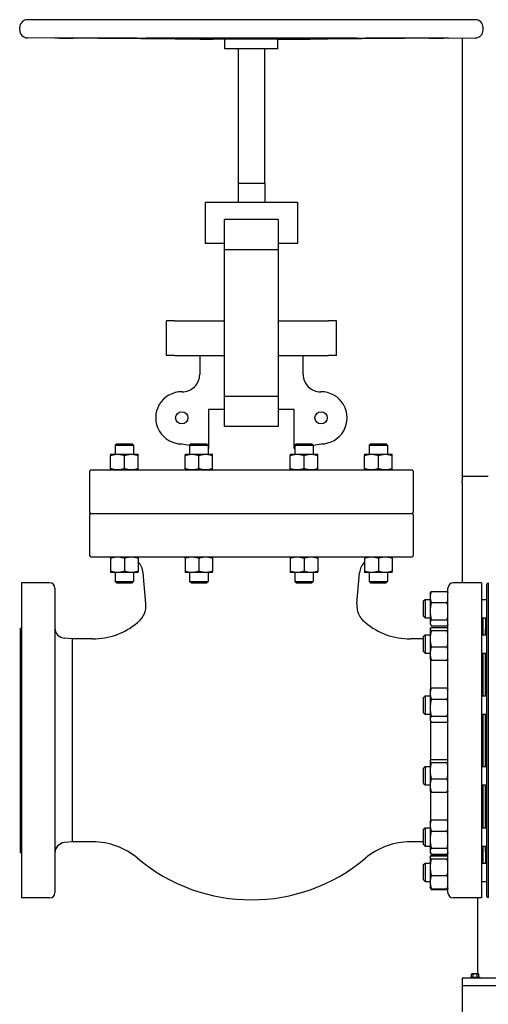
# Model space of a CAD drawing. Header units: inches. Extents: x 5 to 1128, y -85 to 748.
# Tile 585 of 656: x 890 to 913, y 332 to 379. Entities that reach past the tile are written whole.
import ezdxf

# ---------------------------------------------------------------- set-up
doc = ezdxf.new("R2010")
doc.units = ezdxf.units.IN
doc.header["$LTSCALE"] = 32
doc.header["$MEASUREMENT"] = 0
doc.layers.add('Visible (ANSI)', color=7, linetype='Continuous', lineweight=30)

msp = doc.modelspace()

# ---------------------------------------------------------------- linework, layer by layer
at = {"layer": 'Visible (ANSI)'}
for p, q in [((911.93628, 379.23187), (890.63728, 379.23187)), ((890.26328, 378.73987), (890.26328, 378.85787)), ((912.31028, 378.73987), (912.31028, 378.85787)), ((891.91681, 378.35673), (890.63461, 378.36588)), ((895.09873, 378.35673), (891.91681, 378.35673)), ((906.06615, 378.35673), (896.50742, 378.35673)), ((900.02678, 378.29886), (898.49523, 378.30979)), ((902.54678, 378.29886), (900.02678, 378.29886)), ((900.02678, 377.83987), (900.02678, 378.29886)), ((902.54678, 378.29886), (904.07833, 378.30979)), ((902.54678, 377.83987), (902.54678, 378.29886)), ((910.65676, 378.35673), (907.47483, 378.35673)), ((910.65676, 378.35673), (911.93895, 378.36588)), ((911.30578, 378.36136), (911.30578, 357.48367)), ((902.54678, 377.83987), (900.02678, 377.83987)), ((900.66178, 377.83987), (900.66178, 371.45687)), ((901.91178, 377.83987), (901.91178, 371.45687)), ((900.65078, 371.45687), (901.92278, 371.45687)), ((900.65078, 371.45687), (900.65078, 370.54017)), ((901.92278, 371.45687), (901.92278, 370.54017)), ((899.08793, 370.54017), (903.48564, 370.54017)), ((899.08793, 370.54017), (899.08793, 368.57037)), ((903.48564, 370.54017), (903.48564, 368.57037)), ((900.0132, 368.28076), (900.0132, 369.71317)), ((902.56036, 369.71317), (900.0132, 369.71317)), ((902.56036, 369.71317), (902.56036, 368.28076)), ((900.0132, 368.57037), (899.08793, 368.57037)), ((903.48564, 368.57037), (902.56036, 368.57037)), ((900.0132, 361.29658), (900.0132, 368.28076)), ((902.56036, 368.28076), (900.0132, 368.28076)), ((902.56036, 368.28076), (902.56036, 361.29658)), ((897.62507, 364.90117), (897.24512, 364.90117)), ((897.24512, 363.24717), (897.24512, 364.90117)), ((897.62507, 364.90117), (900.0132, 364.90117)), ((902.56036, 364.90117), (904.9485, 364.90117)), ((905.32845, 364.90117), (904.9485, 364.90117)), ((905.32845, 363.24717), (905.32845, 364.90117)), ((897.62507, 363.24717), (897.24512, 363.24717)), ((897.62507, 363.24717), (900.0132, 363.24717)), ((898.82728, 363.24717), (898.82728, 362.34501)), ((902.56036, 363.24717), (904.9485, 363.24717)), ((903.74628, 362.34501), (903.74628, 363.24717)), ((905.32845, 363.24717), (904.9485, 363.24717)), ((900.0132, 359.86417), (900.0132, 361.29658)), ((902.56036, 361.29658), (900.0132, 361.29658)), ((902.56036, 361.29658), (902.56036, 359.86417)), ((899.24929, 360.69117), (899.24929, 358.81235)), ((899.24929, 360.69117), (900.0132, 360.69117)), ((902.56036, 360.69117), (903.32428, 360.69117)), ((903.32428, 358.81235), (903.32428, 360.69117)), ((902.56036, 359.86417), (900.0132, 359.86417)), ((894.87492, 359.03717), (894.80877, 358.97102)), ((894.80877, 358.97102), (895.68377, 358.97102)), ((894.80877, 358.97102), (894.80877, 358.54667)), ((894.87492, 359.03717), (895.61762, 359.03717)), ((895.61762, 359.03717), (895.68377, 358.97102)), ((895.68377, 358.97102), (895.68377, 358.54667)), ((897.97428, 359.03717), (898.34755, 358.97135)), ((898.41337, 359.03717), (898.34722, 358.97102)), ((898.34722, 358.97102), (899.22222, 358.97102)), ((898.34722, 358.97102), (898.34722, 358.54667)), ((898.41337, 359.03717), (899.15607, 359.03717)), ((899.15607, 359.03717), (899.22222, 358.97102)), ((899.22222, 358.97102), (899.22222, 358.54667)), ((899.22222, 358.81712), (899.24929, 358.81235)), ((903.32428, 358.81235), (903.35134, 358.81712)), ((903.41749, 359.03717), (903.35134, 358.97102)), ((903.35134, 358.97102), (904.22634, 358.97102)), ((903.35134, 358.97102), (903.35134, 358.54667)), ((903.41749, 359.03717), (904.16019, 359.03717)), ((904.16019, 359.03717), (904.22634, 358.97102)), ((904.22601, 358.97135), (904.59928, 359.03717)), ((904.22634, 358.97102), (904.22634, 358.54667)), ((906.95594, 359.03717), (906.88979, 358.97102)), ((906.88979, 358.97102), (907.76479, 358.97102)), ((906.88979, 358.97102), (906.88979, 358.54667)), ((906.95594, 359.03717), (907.69864, 359.03717)), ((907.69864, 359.03717), (907.76479, 358.97102)), ((907.76479, 358.97102), (907.76479, 358.54667)), ((894.59027, 358.54667), (894.91827, 358.54667)), ((894.59027, 357.85526), (894.59027, 358.48808)), ((894.91827, 358.54667), (895.57427, 358.54667)), ((895.24627, 357.85526), (895.24627, 358.48808)), ((895.57427, 358.54667), (895.90227, 358.54667)), ((895.90227, 357.85526), (895.90227, 358.48808)), ((898.12872, 358.54667), (898.45672, 358.54667)), ((898.12872, 357.85526), (898.12872, 358.48808)), ((898.45672, 358.54667), (899.11272, 358.54667)), ((898.78472, 357.85526), (898.78472, 358.48808)), ((899.11272, 358.54667), (899.44072, 358.54667)), ((899.44072, 357.85526), (899.44072, 358.48808)), ((903.13284, 358.54667), (903.46084, 358.54667)), ((903.13284, 357.85526), (903.13284, 358.48808)), ((903.46084, 358.54667), (904.11684, 358.54667)), ((903.78884, 357.85526), (903.78884, 358.48808)), ((904.11684, 358.54667), (904.44484, 358.54667)), ((904.44484, 357.85526), (904.44484, 358.48808)), ((906.67129, 358.54667), (906.99929, 358.54667)), ((906.67129, 357.85526), (906.67129, 358.48808)), ((906.99929, 358.54667), (907.65529, 358.54667)), ((907.32729, 357.85526), (907.32729, 358.48808)), ((907.65529, 358.54667), (907.98329, 358.54667)), ((907.98329, 357.85526), (907.98329, 358.48808)), ((893.59078, 357.73367), (893.59078, 355.79217)), ((893.65378, 357.79667), (908.91978, 357.79667)), ((908.98278, 357.73367), (908.98278, 355.79217)), ((912.55578, 357.48367), (911.30578, 357.48367)), ((911.30578, 357.48367), (911.30578, 357.27662)), ((911.30578, 357.18075), (911.30578, 357.27662)), ((911.30578, 357.18075), (911.30578, 357.11045)), ((911.30578, 357.11045), (911.30578, 356.80772)), ((911.30578, 356.80772), (911.30578, 352.42117)), ((893.59078, 355.66617), (893.59078, 353.72467)), ((893.65378, 355.72917), (908.91978, 355.72917)), ((893.65378, 355.72917), (908.91978, 355.72917)), ((908.98278, 355.66617), (908.98278, 353.72467)), ((893.65378, 353.66167), (908.91978, 353.66167)), ((894.59027, 353.60308), (894.59027, 352.97026)), ((895.24627, 353.60308), (895.24627, 352.97026)), ((895.90227, 353.60308), (895.90227, 352.97026)), ((898.12872, 353.60308), (898.12872, 352.97026)), ((898.78472, 353.60308), (898.78472, 352.97026)), ((899.44072, 353.60308), (899.44072, 352.97026)), ((903.13284, 353.60308), (903.13284, 352.97026)), ((903.78884, 353.60308), (903.78884, 352.97026)), ((904.44484, 353.60308), (904.44484, 352.97026)), ((906.67129, 353.60308), (906.67129, 352.97026)), ((907.32729, 353.60308), (907.32729, 352.97026)), ((907.98329, 353.60308), (907.98329, 352.97026)), ((894.91827, 352.91167), (894.59027, 352.91167)), ((894.80877, 352.91167), (894.80877, 352.48332)), ((895.57427, 352.91167), (894.91827, 352.91167)), ((895.90227, 352.91167), (895.57427, 352.91167)), ((895.68377, 352.91167), (895.68377, 352.48332)), ((896.26755, 351.42404), (896.13783, 352.90675)), ((898.45672, 352.91167), (898.12872, 352.91167)), ((898.34722, 352.91167), (898.34722, 352.48332)), ((899.11272, 352.91167), (898.45672, 352.91167)), ((899.44072, 352.91167), (899.11272, 352.91167)), ((899.22222, 352.91167), (899.22222, 352.48332)), ((903.46084, 352.91167), (903.13284, 352.91167)), ((903.35134, 352.91167), (903.35134, 352.48332)), ((904.11684, 352.91167), (903.46084, 352.91167)), ((904.44484, 352.91167), (904.11684, 352.91167)), ((904.22634, 352.91167), (904.22634, 352.48332)), ((906.30602, 351.42404), (906.43574, 352.90675)), ((906.99929, 352.91167), (906.67129, 352.91167)), ((906.88979, 352.91167), (906.88979, 352.48332)), ((907.65529, 352.91167), (906.99929, 352.91167)), ((907.98329, 352.91167), (907.65529, 352.91167)), ((907.76479, 352.91167), (907.76479, 352.48332)), ((890.34578, 352.42117), (890.34578, 337.42117)), ((891.68678, 352.42117), (890.34578, 352.42117)), ((891.93678, 352.17117), (891.93678, 337.67117)), ((894.80877, 352.48332), (895.68377, 352.48332)), ((894.87492, 352.41717), (894.80877, 352.48332)), ((894.87492, 352.41717), (895.61762, 352.41717)), ((895.61762, 352.41717), (895.68377, 352.48332)), ((898.34722, 352.48332), (899.22222, 352.48332)), ((898.41337, 352.41717), (898.34722, 352.48332)), ((898.41337, 352.41717), (899.15607, 352.41717)), ((899.15607, 352.41717), (899.22222, 352.48332)), ((903.35134, 352.48332), (904.22634, 352.48332)), ((903.41749, 352.41717), (903.35134, 352.48332)), ((903.41749, 352.41717), (904.16019, 352.41717)), ((904.16019, 352.41717), (904.22634, 352.48332)), ((906.88979, 352.48332), (907.76479, 352.48332)), ((906.95594, 352.41717), (906.88979, 352.48332)), ((906.95594, 352.41717), (907.69864, 352.41717)), ((907.69864, 352.41717), (907.76479, 352.48332)), ((910.63678, 337.67117), (910.63678, 352.17117)), ((912.22778, 352.42117), (910.88678, 352.42117)), ((912.22778, 352.42117), (912.22778, 337.42117)), ((912.48078, 352.35867), (912.54328, 352.42117)), ((912.48078, 337.48367), (912.48078, 352.35867)), ((912.54328, 352.42117), (912.55578, 352.42117)), ((912.54328, 352.42117), (912.54328, 337.42117)), ((909.48078, 351.56427), (909.5537, 351.63719)), ((909.48078, 350.8351), (909.48078, 351.56427)), ((909.5537, 351.63719), (909.5537, 350.76219)), ((909.5537, 351.63719), (909.79078, 351.63719)), ((909.79078, 351.91869), (909.81213, 351.96447)), ((909.79078, 351.91869), (909.79078, 351.74988)), ((909.79078, 351.74988), (909.79078, 351.07392)), ((909.84265, 352.01712), (910.59792, 352.01712)), ((910.63678, 351.94657), (910.62843, 351.96447)), ((912.22778, 351.63719), (912.48078, 351.63719)), ((909.84265, 351.48264), (910.59792, 351.48264)), ((909.48078, 350.8351), (909.5537, 350.76219)), ((909.5537, 350.76219), (909.79078, 350.76219)), ((909.79078, 351.07392), (909.79078, 350.52373)), ((909.84265, 350.66521), (910.59792, 350.66521)), ((912.22778, 350.76219), (912.48078, 350.76219)), ((912.29578, 350.76219), (912.29578, 349.95486)), ((912.41578, 350.76219), (912.41578, 349.95486)), ((890.28278, 350.23617), (890.34578, 350.29917)), ((890.28278, 350.23617), (890.28278, 339.60617)), ((909.79078, 350.52373), (909.79078, 350.48069)), ((909.79078, 350.48069), (909.81213, 350.4349)), ((909.79078, 350.23636), (909.79603, 350.24762)), ((909.79078, 350.23636), (909.79078, 350.22528)), ((909.79078, 350.22528), (909.79078, 349.76241)), ((909.84265, 350.38226), (910.59792, 350.38226)), ((909.84265, 350.29789), (910.59792, 350.29789)), ((909.84265, 350.15267), (910.59792, 350.15267)), ((910.63678, 350.45281), (910.62843, 350.4349)), ((912.29078, 350.23617), (912.22778, 350.29917)), ((912.29078, 350.23617), (912.29078, 349.95486)), ((912.42078, 349.95486), (912.42078, 350.23117)), ((912.42078, 350.23117), (912.48078, 350.23117)), ((892.76378, 349.75299), (892.39321, 349.78541)), ((892.76378, 349.75299), (892.76378, 340.08935)), ((893.7353, 349.75299), (892.76378, 349.75299)), ((909.48078, 349.75299), (908.83827, 349.75299)), ((909.48078, 349.88195), (909.5537, 349.95486)), ((909.48078, 349.15278), (909.48078, 349.88195)), ((909.5537, 349.95486), (909.5537, 349.07986)), ((909.5537, 349.95486), (909.79078, 349.95486)), ((909.79078, 349.76241), (909.79078, 349.05449)), ((912.22778, 349.95486), (912.48078, 349.95486)), ((912.29578, 350.11117), (912.29078, 350.11117)), ((912.42078, 350.11117), (912.41578, 350.11117)), ((909.84265, 349.37214), (910.59792, 349.37214)), ((909.48078, 349.15278), (909.5537, 349.07986)), ((909.5537, 349.07986), (909.79078, 349.07986)), ((909.79078, 349.05449), (909.79078, 348.79836)), ((909.79078, 348.79836), (909.79603, 348.78711)), ((909.80978, 348.76651), (909.80978, 347.36324)), ((909.84265, 348.73684), (910.59792, 348.73684)), ((912.22778, 349.07986), (912.48078, 349.07986)), ((912.29078, 349.07986), (912.29078, 347.04099)), ((912.29578, 349.07986), (912.29578, 347.04099)), ((912.41578, 349.07986), (912.41578, 347.04099)), ((912.42078, 347.04099), (912.42078, 349.07986)), ((909.79078, 347.32249), (909.81213, 347.36828)), ((909.84265, 347.42092), (910.59792, 347.42092)), ((910.63678, 347.35037), (910.62843, 347.36828)), ((909.48078, 346.96808), (909.5537, 347.04099)), ((909.48078, 346.23891), (909.48078, 346.96808)), ((909.5537, 347.04099), (909.5537, 346.16599)), ((909.5537, 347.04099), (909.79078, 347.04099)), ((909.79078, 347.32249), (909.79078, 347.15368)), ((909.79078, 347.15368), (909.79078, 346.47773)), ((909.84265, 346.88644), (910.59792, 346.88644)), ((912.22778, 347.04099), (912.48078, 347.04099)), ((909.79078, 346.47773), (909.79078, 345.92754)), ((909.48078, 346.23891), (909.5537, 346.16599)), ((909.5537, 346.16599), (909.79078, 346.16599)), ((909.79078, 345.92754), (909.79078, 345.88449)), ((909.84265, 346.06901), (910.59792, 346.06901)), ((912.22778, 346.16599), (912.48078, 346.16599)), ((912.29078, 346.16599), (912.29078, 343.67635)), ((912.29578, 346.16599), (912.29578, 343.67635)), ((912.41578, 346.16599), (912.41578, 343.67635)), ((912.42078, 343.67635), (912.42078, 346.16599)), ((909.79078, 345.88449), (909.81213, 345.83871)), ((909.80978, 345.84375), (909.80978, 343.9897)), ((909.84265, 345.78606), (910.59792, 345.78606)), ((910.63678, 345.85661), (910.62843, 345.83871)), ((909.48078, 343.60343), (909.5537, 343.67635)), ((909.48078, 342.87426), (909.48078, 343.60343)), ((909.5537, 343.67635), (909.5537, 342.80135)), ((909.5537, 343.67635), (909.79078, 343.67635)), ((909.79078, 343.95785), (909.79603, 343.9691)), ((909.79078, 343.95785), (909.79078, 343.94676)), ((909.79078, 343.94676), (909.79078, 343.48389)), ((909.84265, 344.01937), (910.59792, 344.01937)), ((909.84265, 343.87415), (910.59792, 343.87415)), ((912.22778, 343.67635), (912.48078, 343.67635)), ((909.79078, 343.48389), (909.79078, 342.77597)), ((909.48078, 342.87426), (909.5537, 342.80135)), ((909.5537, 342.80135), (909.79078, 342.80135)), ((909.79078, 342.77597), (909.79078, 342.51985)), ((909.84265, 343.09363), (910.59792, 343.09363)), ((912.22778, 342.80135), (912.48078, 342.80135)), ((912.29078, 342.80135), (912.29078, 340.76248)), ((912.29578, 342.80135), (912.29578, 340.76248)), ((912.41578, 342.80135), (912.41578, 340.76248)), ((912.42078, 340.76248), (912.42078, 342.80135)), ((909.79078, 342.51985), (909.79603, 342.50859)), ((909.80978, 342.48799), (909.80978, 341.08472)), ((909.84265, 342.45832), (910.59792, 342.45832)), ((909.79078, 341.04398), (909.81213, 341.08976)), ((909.79078, 341.04398), (909.79078, 340.87517)), ((909.79078, 340.87517), (909.79078, 340.19921)), ((909.84265, 341.14241), (910.59792, 341.14241)), ((910.63678, 341.07185), (910.62843, 341.08976)), ((909.48078, 340.68956), (909.5537, 340.76248)), ((909.48078, 339.96039), (909.48078, 340.68956)), ((909.5537, 340.76248), (909.5537, 339.88748)), ((909.5537, 340.76248), (909.79078, 340.76248)), ((909.84265, 340.60793), (910.59792, 340.60793)), ((912.22778, 340.76248), (912.48078, 340.76248)), ((892.76378, 340.08935), (892.39321, 340.05693)), ((893.7353, 340.08935), (892.76378, 340.08935)), ((909.48078, 340.08935), (908.83827, 340.08935)), ((909.48078, 339.96039), (909.5537, 339.88748)), ((909.5537, 339.88748), (909.79078, 339.88748)), ((909.79078, 340.19921), (909.79078, 339.64902)), ((912.22778, 339.88748), (912.48078, 339.88748)), ((912.29078, 339.88748), (912.29078, 339.60617)), ((912.29578, 339.88748), (912.29578, 339.08015)), ((912.41578, 339.88748), (912.41578, 339.08015)), ((912.42078, 339.61117), (912.42078, 339.88748)), ((890.28278, 339.60617), (890.34578, 339.54317)), ((909.79078, 339.64902), (909.79078, 339.60598)), ((909.79078, 339.60598), (909.81213, 339.56019)), ((909.79078, 339.36165), (909.79603, 339.37291)), ((909.79603, 339.37291), (909.81213, 339.40744)), ((909.84265, 339.7905), (910.59792, 339.7905)), ((909.84265, 339.50754), (910.59792, 339.50754)), ((909.84265, 339.46008), (910.59792, 339.46008)), ((909.84265, 339.42318), (910.59792, 339.42318)), ((910.63678, 339.5781), (910.62843, 339.56019)), ((910.63678, 339.38953), (910.62843, 339.40744)), ((912.29078, 339.60617), (912.22778, 339.54317)), ((912.29578, 339.73117), (912.29078, 339.73117)), ((912.42078, 339.73117), (912.41578, 339.73117)), ((912.42078, 339.61117), (912.48078, 339.61117)), ((909.48078, 339.00723), (909.5537, 339.08015)), ((909.48078, 338.27807), (909.48078, 339.00723)), ((909.5537, 339.08015), (909.5537, 338.20515)), ((909.5537, 339.08015), (909.79078, 339.08015)), ((909.79078, 339.36165), (909.79078, 339.35057)), ((909.79078, 339.35057), (909.79078, 338.88769)), ((909.84265, 339.27796), (910.59792, 339.27796)), ((912.22778, 339.08015), (912.48078, 339.08015)), ((909.79078, 338.88769), (909.79078, 338.17978)), ((909.84265, 338.49743), (910.59792, 338.49743)), ((909.48078, 338.27807), (909.5537, 338.20515)), ((909.5537, 338.20515), (909.79078, 338.20515)), ((909.79078, 338.17978), (909.79078, 337.92365)), ((912.22778, 338.20515), (912.48078, 338.20515)), ((909.79078, 337.92365), (909.79603, 337.91239)), ((909.79603, 337.91239), (909.81213, 337.87787)), ((909.84265, 337.86213), (910.59792, 337.86213)), ((909.84265, 337.82522), (910.59792, 337.82522)), ((910.63678, 337.89577), (910.62843, 337.87787)), ((891.68678, 337.42117), (890.34578, 337.42117)), ((912.22778, 337.42117), (910.88678, 337.42117)), ((912.04578, 337.42117), (912.04578, 333.80267)), ((912.48078, 337.48367), (912.54328, 337.42117)), ((912.54328, 337.42117), (912.55578, 337.42117)), ((911.75065, 333.64767), (911.75065, 333.78345)), ((911.79568, 333.80267), (911.77478, 333.80267)), ((911.93078, 333.80267), (911.79568, 333.80267)), ((911.84072, 333.64767), (911.84072, 333.78345)), ((912.06588, 333.80267), (911.93078, 333.80267)), ((912.02085, 333.64767), (912.02085, 333.78345)), ((912.08678, 333.80267), (912.06588, 333.80267)), ((912.11092, 333.64767), (912.11092, 333.78345)), ((911.30578, 333.60867), (911.30578, 333.23367)), ((915.30578, 333.60867), (911.30578, 333.60867)), ((911.71478, 333.64767), (912.14678, 333.64767)), ((911.71478, 333.64767), (911.71478, 333.60867)), ((912.14678, 333.64767), (912.14678, 333.60867)), ((911.30578, 333.23367), (911.30578, 263.22267)), ((988.68078, 333.23367), (911.30578, 333.23367))]:
    msp.add_line(p, q, dxfattribs=at)
for centre in [(897.97428, 360.27767), (904.59928, 360.27767)]:
    msp.add_circle(centre, 0.29167, dxfattribs=at)
for centre, radius, start, end in [((890.63728, 378.85787), 0.374, 90, 180), ((911.93628, 378.85787), 0.374, 0, 90), ((890.63728, 378.73987), 0.374, 180, 269.591168), ((911.93628, 378.73987), 0.374, 270.408832, 0), ((898.00028, 362.34501), 0.827, 269.279454, 0), ((904.57328, 362.34501), 0.827, 180, 270.720546), ((897.97428, 360.27767), 1.2405, 89.279454, 270), ((904.59928, 360.27767), 1.2405, 270, 90.720546), ((893.65378, 357.73367), 0.063, 90, 180), ((908.91978, 357.73367), 0.063, 0, 90), ((893.65378, 355.79217), 0.063, 180, 270), ((908.91978, 355.79217), 0.063, 270, 0), ((893.65378, 355.66617), 0.063, 90, 180), ((908.91978, 355.66617), 0.063, 0, 90), ((893.65378, 353.72467), 0.063, 180, 270), ((908.91978, 353.72467), 0.063, 270, 0), ((895.31398, 352.83467), 0.827, 5, 44.654126), ((907.25959, 352.83467), 0.827, 135.345874, 175), ((891.68678, 352.17117), 0.25, 0, 90), ((910.88678, 352.17117), 0.25, 90, 180), ((895.27136, 351.33688), 1, 309.711297, 5), ((907.30221, 351.33688), 1, 175, 230.288703), ((892.43678, 350.28351), 0.5, 180, 265), ((893.7353, 353.06099), 3.308, 270, 310.102697), ((901.28678, 344.09417), 8.415, 129.711297, 130.102697), ((901.28678, 344.09417), 8.415, 49.897304, 50.288703), ((908.83827, 353.06099), 3.308, 229.897303, 270), ((910.13678, 350.28351), 0.5, 357.456316, 0), ((892.43678, 339.55883), 0.5, 95, 180), ((893.7353, 336.78135), 3.308, 49.897303, 90), ((908.83827, 336.78135), 3.308, 90, 130.102697), ((910.13678, 339.55883), 0.5, 0, 2.123617), ((901.28678, 345.74817), 8.415, 229.897303, 310.102696), ((891.68678, 337.67117), 0.25, 270, 0), ((910.88678, 337.67117), 0.25, 180, 270), ((911.93078, 333.58205), 0.2702, 125.26439, 131.810315), ((911.93078, 333.58205), 0.22062, 90, 114.094843), ((911.93078, 333.58205), 0.22062, 65.905157, 90), ((911.93078, 333.58205), 0.2702, 48.189685, 54.73561)]:
    msp.add_arc(centre, radius, start, end, dxfattribs=at)
for centre, start_param, end_param in [((911.79568, 333.58205), 0, 0.42053434), ((911.79568, 333.58205), 5.86265097, 6.28318531), ((912.06588, 333.58205), 0, 0.42053434), ((912.06588, 333.58205), 5.86265097, 6.28318531)]:
    msp.add_ellipse(centre, major_axis=(0, 0.22062), ratio=0.5, start_param=start_param, end_param=end_param, dxfattribs=at)
for points, knots in [([(892.14492, 378.35673), (892.15921, 378.35673), (892.18759, 378.35664), (892.26866, 378.35627), (892.32135, 378.35599), (892.43337, 378.35534), (892.49986, 378.35493), (892.63671, 378.35402), (892.70708, 378.35353), (892.7892, 378.35292), (892.80876, 378.35277), (892.82812, 378.35262)], [1.98568979, 1.98568979, 1.98568979, 1.98568979, 2.48210857, 2.48210857, 2.97852735, 2.97852735, 3.47495346, 3.47495346, 3.97137957, 3.97137957, 4.12560975, 4.12560975, 4.12560975, 4.12560975]), ([(895.85752, 378.35262), (895.84665, 378.35277), (895.8349, 378.35292), (895.82241, 378.35306), (895.78221, 378.35353), (895.72881, 378.35402), (895.60764, 378.35493), (895.53986, 378.35534), (895.41012, 378.35599), (895.33985, 378.35627), (895.20862, 378.35664), (895.14765, 378.35673), (895.09873, 378.35673)], [-0.15423018, -0.15423018, -0.15423018, -0.15423018, 0, 0, 0, 0.49642611, 0.49642611, 0.99285222, 0.99285222, 1.489271, 1.489271, 1.98568979, 1.98568979, 1.98568979, 1.98568979]), ([(896.50742, 378.35673), (896.45138, 378.35673), (896.39865, 378.35664), (896.31748, 378.35627), (896.28906, 378.35599), (896.26038, 378.35534), (896.25829, 378.35493), (896.28366, 378.35402), (896.31111, 378.35353), (896.35874, 378.35292), (896.37137, 378.35277), (896.3851, 378.35262)], [1.98568979, 1.98568979, 1.98568979, 1.98568979, 2.48210857, 2.48210857, 2.97852735, 2.97852735, 3.47495346, 3.47495346, 3.97137957, 3.97137957, 4.12560975, 4.12560975, 4.12560975, 4.12560975]), ([(899.39068, 378.30529), (899.40732, 378.3051), (899.42113, 378.30491), (899.45228, 378.30445), (899.46494, 378.30418), (899.46793, 378.30381), (899.45825, 378.30372), (899.42291, 378.30372), (899.39457, 378.30381), (899.32012, 378.30418), (899.27403, 378.30445), (899.20061, 378.30491), (899.17252, 378.3051), (899.14277, 378.30529)], [0.63873151, 0.63873151, 0.63873151, 0.63873151, 0.87159914, 0.87159914, 1.30738491, 1.30738491, 1.74317067, 1.74317067, 2.17895643, 2.17895643, 2.61474219, 2.61474219, 2.84760983, 2.84760983, 2.84760983, 2.84760983]), ([(901.68791, 378.30529), (901.66671, 378.3051), (901.64359, 378.30491), (901.5752, 378.30445), (901.5211, 378.30418), (901.40549, 378.30381), (901.34397, 378.30372), (901.22959, 378.30372), (901.16808, 378.30381), (901.05246, 378.30418), (900.99837, 378.30445), (900.92997, 378.30491), (900.90686, 378.3051), (900.88566, 378.30529)], [0.63873151, 0.63873151, 0.63873151, 0.63873151, 0.87159914, 0.87159914, 1.30738491, 1.30738491, 1.74317067, 1.74317067, 2.17895643, 2.17895643, 2.61474219, 2.61474219, 2.84760983, 2.84760983, 2.84760983, 2.84760983]), ([(903.43079, 378.30529), (903.40105, 378.3051), (903.37296, 378.30491), (903.29954, 378.30445), (903.25344, 378.30418), (903.179, 378.30381), (903.15066, 378.30372), (903.11531, 378.30372), (903.10563, 378.30381), (903.10862, 378.30418), (903.12129, 378.30445), (903.15244, 378.30491), (903.16624, 378.3051), (903.18289, 378.30529)], [0.63873151, 0.63873151, 0.63873151, 0.63873151, 0.87159914, 0.87159914, 1.30738491, 1.30738491, 1.74317067, 1.74317067, 2.17895643, 2.17895643, 2.61474219, 2.61474219, 2.84760983, 2.84760983, 2.84760983, 2.84760983]), ([(906.18847, 378.35262), (906.2022, 378.35277), (906.21483, 378.35292), (906.26245, 378.35353), (906.28991, 378.35402), (906.31528, 378.35493), (906.31319, 378.35534), (906.28451, 378.35599), (906.25608, 378.35627), (906.17492, 378.35664), (906.12218, 378.35673), (906.06615, 378.35673)], [3.52948039, 3.52948039, 3.52948039, 3.52948039, 3.68371057, 3.68371057, 4.18013668, 4.18013668, 4.67656278, 4.67656278, 5.17298157, 5.17298157, 5.66940035, 5.66940035, 5.66940035, 5.66940035]), ([(907.47483, 378.35673), (907.42591, 378.35673), (907.36495, 378.35664), (907.23371, 378.35627), (907.16345, 378.35599), (907.03371, 378.35534), (906.96593, 378.35493), (906.84475, 378.35402), (906.79136, 378.35353), (906.73867, 378.35292), (906.72692, 378.35277), (906.71604, 378.35262)], [1.98568979, 1.98568979, 1.98568979, 1.98568979, 2.48210857, 2.48210857, 2.97852735, 2.97852735, 3.47495346, 3.47495346, 3.97137957, 3.97137957, 4.12560975, 4.12560975, 4.12560975, 4.12560975]), ([(909.74545, 378.35262), (909.76481, 378.35277), (909.78437, 378.35292), (909.86649, 378.35353), (909.93685, 378.35402), (910.07371, 378.35493), (910.1402, 378.35534), (910.25221, 378.35599), (910.30491, 378.35627), (910.38598, 378.35664), (910.41436, 378.35673), (910.42864, 378.35673)], [3.52948039, 3.52948039, 3.52948039, 3.52948039, 3.68371057, 3.68371057, 4.18013668, 4.18013668, 4.67656278, 4.67656278, 5.17298157, 5.17298157, 5.66940035, 5.66940035, 5.66940035, 5.66940035])]:
    msp.add_open_spline(points, degree=3, knots=knots, dxfattribs=at)
for points, weights in [([(899.14277, 378.30529), (897.89688, 378.31363), (892.82812, 378.35262)], [3.21640230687, 2.36623373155, 1.05826131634]), ([(895.85752, 378.35262), (898.69358, 378.31363), (899.39068, 378.30529)], [1.05826131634, 2.36623373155, 3.21640230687]), ([(900.88566, 378.30529), (899.99769, 378.31363), (896.3851, 378.35262)], [3.21640230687, 2.36623373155, 1.05826131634]), ([(906.18847, 378.35262), (902.57587, 378.31363), (901.68791, 378.30529)], [1.05826131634, 2.36623373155, 3.21640230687]), ([(903.18289, 378.30529), (903.87998, 378.31363), (906.71604, 378.35262)], [3.21640230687, 2.36623373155, 1.05826131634]), ([(909.74545, 378.35262), (904.67668, 378.31363), (903.43079, 378.30529)], [1.05826131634, 2.36623373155, 3.21640230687]), ([(894.59027, 358.54667), (894.59027, 358.54667), (894.59027, 358.48808)], [1, 1.04314139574, 1.01001874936]), ([(894.59027, 358.48808), (894.76605, 358.54667), (894.91827, 358.54667)], [1.01001874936, 1.04314139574, 1]), ([(894.91827, 358.54667), (895.0705, 358.54667), (895.24627, 358.48808)], [1, 1.04314139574, 1.01001874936]), ([(895.24627, 358.48808), (895.42205, 358.54667), (895.57427, 358.54667)], [1.01001874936, 1.04314139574, 1]), ([(895.57427, 358.54667), (895.7265, 358.54667), (895.90227, 358.48808)], [1, 1.04314139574, 1.01001874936]), ([(895.90227, 358.48808), (895.90227, 358.54667), (895.90227, 358.54667)], [1.01001874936, 1.04314139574, 1]), ([(898.12872, 358.54667), (898.12872, 358.54667), (898.12872, 358.48808)], [1, 1.04314139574, 1.01001874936]), ([(898.12872, 358.48808), (898.3045, 358.54667), (898.45672, 358.54667)], [1.01001874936, 1.04314139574, 1]), ([(898.45672, 358.54667), (898.60895, 358.54667), (898.78472, 358.48808)], [1, 1.04314139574, 1.01001874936]), ([(898.78472, 358.48808), (898.9605, 358.54667), (899.11272, 358.54667)], [1.01001874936, 1.04314139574, 1]), ([(899.11272, 358.54667), (899.26495, 358.54667), (899.44072, 358.48808)], [1, 1.04314139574, 1.01001874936]), ([(899.44072, 358.48808), (899.44072, 358.54667), (899.44072, 358.54667)], [1.01001874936, 1.04314139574, 1]), ([(903.13284, 358.54667), (903.13284, 358.54667), (903.13284, 358.48808)], [1, 1.04314139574, 1.01001874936]), ([(903.13284, 358.48808), (903.30862, 358.54667), (903.46084, 358.54667)], [1.01001874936, 1.04314139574, 1]), ([(903.46084, 358.54667), (903.61307, 358.54667), (903.78884, 358.48808)], [1, 1.04314139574, 1.01001874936]), ([(903.78884, 358.48808), (903.96462, 358.54667), (904.11684, 358.54667)], [1.01001874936, 1.04314139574, 1]), ([(904.11684, 358.54667), (904.26907, 358.54667), (904.44484, 358.48808)], [1, 1.04314139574, 1.01001874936]), ([(904.44484, 358.48808), (904.44484, 358.54667), (904.44484, 358.54667)], [1.01001874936, 1.04314139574, 1]), ([(906.67129, 358.54667), (906.67129, 358.54667), (906.67129, 358.48808)], [1, 1.04314139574, 1.01001874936]), ([(906.67129, 358.48808), (906.84707, 358.54667), (906.99929, 358.54667)], [1.01001874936, 1.04314139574, 1]), ([(906.99929, 358.54667), (907.15152, 358.54667), (907.32729, 358.48808)], [1, 1.04314139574, 1.01001874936]), ([(907.32729, 358.48808), (907.50307, 358.54667), (907.65529, 358.54667)], [1.01001874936, 1.04314139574, 1]), ([(907.65529, 358.54667), (907.80752, 358.54667), (907.98329, 358.48808)], [1, 1.04314139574, 1.01001874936]), ([(907.98329, 358.48808), (907.98329, 358.54667), (907.98329, 358.54667)], [1.01001874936, 1.04314139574, 1]), ([(894.59027, 357.85526), (894.59027, 357.79667), (894.59027, 357.79667)], [1.01001874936, 1.04314139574, 1]), ([(894.91827, 357.79667), (894.76605, 357.79667), (894.59027, 357.85526)], [1, 1.04314139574, 1.01001874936]), ([(895.24627, 357.85526), (895.0705, 357.79667), (894.91827, 357.79667)], [1.01001874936, 1.04314139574, 1]), ([(895.57427, 357.79667), (895.42205, 357.79667), (895.24627, 357.85526)], [1, 1.04314139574, 1.01001874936]), ([(895.90227, 357.85526), (895.7265, 357.79667), (895.57427, 357.79667)], [1.01001874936, 1.04314139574, 1]), ([(895.90227, 357.79667), (895.90227, 357.79667), (895.90227, 357.85526)], [1, 1.04314139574, 1.01001874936]), ([(898.12872, 357.85526), (898.12872, 357.79667), (898.12872, 357.79667)], [1.01001874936, 1.04314139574, 1]), ([(898.45672, 357.79667), (898.3045, 357.79667), (898.12872, 357.85526)], [1, 1.04314139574, 1.01001874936]), ([(898.78472, 357.85526), (898.60895, 357.79667), (898.45672, 357.79667)], [1.01001874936, 1.04314139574, 1]), ([(899.11272, 357.79667), (898.9605, 357.79667), (898.78472, 357.85526)], [1, 1.04314139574, 1.01001874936]), ([(899.44072, 357.85526), (899.26495, 357.79667), (899.11272, 357.79667)], [1.01001874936, 1.04314139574, 1]), ([(899.44072, 357.79667), (899.44072, 357.79667), (899.44072, 357.85526)], [1, 1.04314139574, 1.01001874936]), ([(903.13284, 357.85526), (903.13284, 357.79667), (903.13284, 357.79667)], [1.01001874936, 1.04314139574, 1]), ([(903.46084, 357.79667), (903.30862, 357.79667), (903.13284, 357.85526)], [1, 1.04314139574, 1.01001874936]), ([(903.78884, 357.85526), (903.61307, 357.79667), (903.46084, 357.79667)], [1.01001874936, 1.04314139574, 1]), ([(904.11684, 357.79667), (903.96462, 357.79667), (903.78884, 357.85526)], [1, 1.04314139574, 1.01001874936]), ([(904.44484, 357.85526), (904.26907, 357.79667), (904.11684, 357.79667)], [1.01001874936, 1.04314139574, 1]), ([(904.44484, 357.79667), (904.44484, 357.79667), (904.44484, 357.85526)], [1, 1.04314139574, 1.01001874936]), ([(906.67129, 357.85526), (906.67129, 357.79667), (906.67129, 357.79667)], [1.01001874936, 1.04314139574, 1]), ([(906.99929, 357.79667), (906.84707, 357.79667), (906.67129, 357.85526)], [1, 1.04314139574, 1.01001874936]), ([(907.32729, 357.85526), (907.15152, 357.79667), (906.99929, 357.79667)], [1.01001874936, 1.04314139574, 1]), ([(907.65529, 357.79667), (907.50307, 357.79667), (907.32729, 357.85526)], [1, 1.04314139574, 1.01001874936]), ([(907.98329, 357.85526), (907.80752, 357.79667), (907.65529, 357.79667)], [1.01001874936, 1.04314139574, 1]), ([(907.98329, 357.79667), (907.98329, 357.79667), (907.98329, 357.85526)], [1, 1.04314139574, 1.01001874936]), ([(894.59027, 353.66167), (894.59027, 353.66167), (894.59027, 353.60308)], [1, 1.04314139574, 1.01001874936]), ([(894.59027, 353.60308), (894.76605, 353.66167), (894.91827, 353.66167)], [1.01001874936, 1.04314139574, 1]), ([(894.91827, 353.66167), (895.0705, 353.66167), (895.24627, 353.60308)], [1, 1.04314139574, 1.01001874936]), ([(895.24627, 353.60308), (895.42205, 353.66167), (895.57427, 353.66167)], [1.01001874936, 1.04314139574, 1]), ([(895.57427, 353.66167), (895.7265, 353.66167), (895.90227, 353.60308)], [1, 1.04314139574, 1.01001874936]), ([(895.90227, 353.60308), (895.90227, 353.65736), (895.90227, 353.66133)], [1.01001874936, 1.04063161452, 1.00609998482]), ([(898.12872, 353.66167), (898.12872, 353.66167), (898.12872, 353.60308)], [1, 1.04314139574, 1.01001874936]), ([(898.12872, 353.60308), (898.3045, 353.66167), (898.45672, 353.66167)], [1.01001874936, 1.04314139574, 1]), ([(898.45672, 353.66167), (898.60895, 353.66167), (898.78472, 353.60308)], [1, 1.04314139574, 1.01001874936]), ([(898.78472, 353.60308), (898.9605, 353.66167), (899.11272, 353.66167)], [1.01001874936, 1.04314139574, 1]), ([(899.11272, 353.66167), (899.26495, 353.66167), (899.44072, 353.60308)], [1, 1.04314139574, 1.01001874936]), ([(899.44072, 353.60308), (899.44072, 353.66167), (899.44072, 353.66167)], [1.01001874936, 1.04314139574, 1]), ([(903.13284, 353.66167), (903.13284, 353.66167), (903.13284, 353.60308)], [1, 1.04314139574, 1.01001874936]), ([(903.13284, 353.60308), (903.30862, 353.66167), (903.46084, 353.66167)], [1.01001874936, 1.04314139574, 1]), ([(903.46084, 353.66167), (903.61307, 353.66167), (903.78884, 353.60308)], [1, 1.04314139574, 1.01001874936]), ([(903.78884, 353.60308), (903.96462, 353.66167), (904.11684, 353.66167)], [1.01001874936, 1.04314139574, 1]), ([(904.11684, 353.66167), (904.26907, 353.66167), (904.44484, 353.60308)], [1, 1.04314139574, 1.01001874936]), ([(904.44484, 353.60308), (904.44484, 353.66167), (904.44484, 353.66167)], [1.01001874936, 1.04314139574, 1]), ([(906.67129, 353.60308), (906.84707, 353.66167), (906.99929, 353.66167)], [1.01001874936, 1.04314139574, 1]), ([(906.67129, 353.66133), (906.67129, 353.65736), (906.67129, 353.60308)], [1.00609998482, 1.04063161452, 1.01001874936]), ([(906.99929, 353.66167), (907.15152, 353.66167), (907.32729, 353.60308)], [1, 1.04314139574, 1.01001874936]), ([(907.32729, 353.60308), (907.50307, 353.66167), (907.65529, 353.66167)], [1.01001874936, 1.04314139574, 1]), ([(907.65529, 353.66167), (907.80752, 353.66167), (907.98329, 353.60308)], [1, 1.04314139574, 1.01001874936]), ([(907.98329, 353.60308), (907.98329, 353.66167), (907.98329, 353.66167)], [1.01001874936, 1.04314139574, 1]), ([(894.59027, 352.97026), (894.59027, 352.91167), (894.59027, 352.91167)], [1.01001874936, 1.04314139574, 1]), ([(894.91827, 352.91167), (894.76605, 352.91167), (894.59027, 352.97026)], [1, 1.04314139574, 1.01001874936]), ([(895.24627, 352.97026), (895.0705, 352.91167), (894.91827, 352.91167)], [1.01001874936, 1.04314139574, 1]), ([(895.57427, 352.91167), (895.42205, 352.91167), (895.24627, 352.97026)], [1, 1.04314139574, 1.01001874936]), ([(895.90227, 352.97026), (895.7265, 352.91167), (895.57427, 352.91167)], [1.01001874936, 1.04314139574, 1]), ([(895.90227, 352.91167), (895.90227, 352.91167), (895.90227, 352.97026)], [1, 1.04314139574, 1.01001874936]), ([(898.12872, 352.97026), (898.12872, 352.91167), (898.12872, 352.91167)], [1.01001874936, 1.04314139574, 1]), ([(898.45672, 352.91167), (898.3045, 352.91167), (898.12872, 352.97026)], [1, 1.04314139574, 1.01001874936]), ([(898.78472, 352.97026), (898.60895, 352.91167), (898.45672, 352.91167)], [1.01001874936, 1.04314139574, 1]), ([(899.11272, 352.91167), (898.9605, 352.91167), (898.78472, 352.97026)], [1, 1.04314139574, 1.01001874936]), ([(899.44072, 352.97026), (899.26495, 352.91167), (899.11272, 352.91167)], [1.01001874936, 1.04314139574, 1]), ([(899.44072, 352.91167), (899.44072, 352.91167), (899.44072, 352.97026)], [1, 1.04314139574, 1.01001874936]), ([(903.13284, 352.97026), (903.13284, 352.91167), (903.13284, 352.91167)], [1.01001874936, 1.04314139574, 1]), ([(903.46084, 352.91167), (903.30862, 352.91167), (903.13284, 352.97026)], [1, 1.04314139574, 1.01001874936]), ([(903.78884, 352.97026), (903.61307, 352.91167), (903.46084, 352.91167)], [1.01001874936, 1.04314139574, 1]), ([(904.11684, 352.91167), (903.96462, 352.91167), (903.78884, 352.97026)], [1, 1.04314139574, 1.01001874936]), ([(904.44484, 352.97026), (904.26907, 352.91167), (904.11684, 352.91167)], [1.01001874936, 1.04314139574, 1]), ([(904.44484, 352.91167), (904.44484, 352.91167), (904.44484, 352.97026)], [1, 1.04314139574, 1.01001874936]), ([(906.67129, 352.97026), (906.67129, 352.91167), (906.67129, 352.91167)], [1.01001874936, 1.04314139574, 1]), ([(906.99929, 352.91167), (906.84707, 352.91167), (906.67129, 352.97026)], [1, 1.04314139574, 1.01001874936]), ([(907.32729, 352.97026), (907.15152, 352.91167), (906.99929, 352.91167)], [1.01001874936, 1.04314139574, 1]), ([(907.65529, 352.91167), (907.50307, 352.91167), (907.32729, 352.97026)], [1, 1.04314139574, 1.01001874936]), ([(907.98329, 352.97026), (907.80752, 352.91167), (907.65529, 352.91167)], [1.01001874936, 1.04314139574, 1]), ([(907.98329, 352.91167), (907.98329, 352.91167), (907.98329, 352.97026)], [1, 1.04314139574, 1.01001874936]), ([(909.84265, 352.01712), (909.79078, 351.8739), (909.79078, 351.74988)], [1, 1.0379548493, 1]), ([(909.79078, 351.74988), (909.79078, 351.62585), (909.84265, 351.48264)], [1, 1.0379548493, 1]), ([(909.81213, 351.96447), (909.8239, 351.98972), (909.84265, 352.01712)], [1.01733426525, 1.01339325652, 1]), ([(910.59792, 352.01712), (910.61666, 351.98972), (910.62843, 351.96447)], [1, 1.01339325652, 1.01733426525]), ([(910.63678, 351.88002), (910.62405, 351.94495), (910.59792, 352.01712)], [1.01897523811, 1.01877372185, 1]), ([(910.59792, 351.48264), (910.62405, 351.55481), (910.63678, 351.61974)], [1, 1.01877372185, 1.01897523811]), ([(909.84265, 351.48264), (909.79078, 351.26361), (909.79078, 351.07392)], [1, 1.0379548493, 1]), ([(910.63678, 351.27296), (910.62405, 351.37226), (910.59792, 351.48264)], [1.01897523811, 1.01877372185, 1]), ([(909.79078, 351.07392), (909.79078, 350.88424), (909.84265, 350.66521)], [1, 1.0379548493, 1]), ([(909.84265, 350.66521), (909.79078, 350.58939), (909.79078, 350.52373)], [1, 1.0379548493, 1]), ([(910.59792, 350.66521), (910.62405, 350.77559), (910.63678, 350.87488)], [1, 1.01877372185, 1.01897523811]), ([(910.63678, 350.59263), (910.62405, 350.627), (910.59792, 350.66521)], [1.01897523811, 1.01877372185, 1]), ([(909.79078, 350.52373), (909.79078, 350.45807), (909.84265, 350.38226)], [1, 1.0379548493, 1]), ([(909.84265, 350.29789), (909.79078, 350.25898), (909.79078, 350.22528)], [1, 1.0379548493, 1]), ([(909.79078, 350.22528), (909.79078, 350.19158), (909.84265, 350.15267)], [1, 1.0379548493, 1]), ([(909.84265, 350.15267), (909.79078, 349.94353), (909.79078, 349.76241)], [1, 1.0379548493, 1]), ([(910.59792, 350.38226), (910.62405, 350.42046), (910.63678, 350.45484)], [1, 1.01877372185, 1.01897523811]), ([(910.63678, 350.26064), (910.62405, 350.27828), (910.59792, 350.29789)], [1.01897523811, 1.01877372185, 1]), ([(910.59792, 350.15267), (910.62405, 350.17228), (910.63678, 350.18992)], [1, 1.01877372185, 1.01897523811]), ([(910.63678, 349.95246), (910.62405, 350.04727), (910.59792, 350.15267)], [1.01897523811, 1.01877372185, 1]), ([(909.79078, 349.76241), (909.79078, 349.58128), (909.84265, 349.37214)], [1, 1.0379548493, 1]), ([(909.84265, 349.37214), (909.79078, 349.20191), (909.79078, 349.05449)], [1, 1.0379548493, 1]), ([(910.59792, 349.37214), (910.62405, 349.47754), (910.63678, 349.57235)], [1, 1.01877372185, 1.01897523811]), ([(910.63678, 349.20918), (910.62405, 349.28636), (910.59792, 349.37214)], [1.01897523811, 1.01877372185, 1]), ([(909.79078, 349.05449), (909.79078, 348.90707), (909.84265, 348.73684)], [1, 1.0379548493, 1]), ([(909.84265, 348.73684), (909.807, 348.76358), (909.79603, 348.78711)], [1, 1.02578038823, 1.01653872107]), ([(910.59792, 348.73684), (910.62405, 348.82262), (910.63678, 348.8998)], [1, 1.01877372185, 1.01897523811]), ([(910.63678, 348.77409), (910.62405, 348.75645), (910.59792, 348.73684)], [1.01897523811, 1.01877372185, 1]), ([(909.84265, 347.42092), (909.79078, 347.27771), (909.79078, 347.15368)], [1, 1.0379548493, 1]), ([(909.81213, 347.36828), (909.8239, 347.39352), (909.84265, 347.42092)], [1.01733426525, 1.01339325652, 1]), ([(910.59792, 347.42092), (910.61666, 347.39352), (910.62843, 347.36828)], [1, 1.01339325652, 1.01733426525]), ([(910.63678, 347.28383), (910.62405, 347.34875), (910.59792, 347.42092)], [1.01897523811, 1.01877372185, 1]), ([(909.79078, 347.15368), (909.79078, 347.02966), (909.84265, 346.88644)], [1, 1.0379548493, 1]), ([(909.84265, 346.88644), (909.79078, 346.66741), (909.79078, 346.47773)], [1, 1.0379548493, 1]), ([(910.59792, 346.88644), (910.62405, 346.95862), (910.63678, 347.02354)], [1, 1.01877372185, 1.01897523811]), ([(910.63678, 346.67677), (910.62405, 346.77607), (910.59792, 346.88644)], [1.01897523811, 1.01877372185, 1]), ([(909.79078, 346.47773), (909.79078, 346.28804), (909.84265, 346.06901)], [1, 1.0379548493, 1]), ([(909.84265, 346.06901), (909.79078, 345.9932), (909.79078, 345.92754)], [1, 1.0379548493, 1]), ([(909.79078, 345.92754), (909.79078, 345.86188), (909.84265, 345.78606)], [1, 1.0379548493, 1]), ([(910.59792, 346.06901), (910.62405, 346.17939), (910.63678, 346.27869)], [1, 1.01877372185, 1.01897523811]), ([(910.63678, 345.99644), (910.62405, 346.03081), (910.59792, 346.06901)], [1.01897523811, 1.01877372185, 1]), ([(910.59792, 345.78606), (910.62405, 345.82427), (910.63678, 345.85864)], [1, 1.01877372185, 1.01897523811]), ([(909.84265, 344.01937), (909.79078, 343.98046), (909.79078, 343.94676)], [1, 1.0379548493, 1]), ([(909.79078, 343.94676), (909.79078, 343.91306), (909.84265, 343.87415)], [1, 1.0379548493, 1]), ([(909.84265, 343.87415), (909.79078, 343.66501), (909.79078, 343.48389)], [1, 1.0379548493, 1]), ([(910.63678, 343.98212), (910.62405, 343.99976), (910.59792, 344.01937)], [1.01897523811, 1.01877372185, 1]), ([(910.59792, 343.87415), (910.62405, 343.89376), (910.63678, 343.9114)], [1, 1.01877372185, 1.01897523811]), ([(910.63678, 343.67394), (910.62405, 343.76876), (910.59792, 343.87415)], [1.01897523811, 1.01877372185, 1]), ([(909.79078, 343.48389), (909.79078, 343.30277), (909.84265, 343.09363)], [1, 1.0379548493, 1]), ([(910.59792, 343.09363), (910.62405, 343.19902), (910.63678, 343.29384)], [1, 1.01877372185, 1.01897523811]), ([(909.84265, 343.09363), (909.79078, 342.9234), (909.79078, 342.77597)], [1, 1.0379548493, 1]), ([(909.79078, 342.77597), (909.79078, 342.62855), (909.84265, 342.45832)], [1, 1.0379548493, 1]), ([(910.63678, 342.93067), (910.62405, 343.00784), (910.59792, 343.09363)], [1.01897523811, 1.01877372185, 1]), ([(909.84265, 342.45832), (909.807, 342.48506), (909.79603, 342.50859)], [1, 1.02578038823, 1.01653872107]), ([(910.59792, 342.45832), (910.62405, 342.54411), (910.63678, 342.62128)], [1, 1.01877372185, 1.01897523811]), ([(910.63678, 342.49557), (910.62405, 342.47793), (910.59792, 342.45832)], [1.01897523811, 1.01877372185, 1]), ([(909.84265, 341.14241), (909.79078, 340.99919), (909.79078, 340.87517)], [1, 1.0379548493, 1]), ([(909.79078, 340.87517), (909.79078, 340.75114), (909.84265, 340.60793)], [1, 1.0379548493, 1]), ([(909.81213, 341.08976), (909.8239, 341.115), (909.84265, 341.14241)], [1.01733426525, 1.01339325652, 1]), ([(910.59792, 341.14241), (910.61666, 341.115), (910.62843, 341.08976)], [1, 1.01339325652, 1.01733426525]), ([(910.63678, 341.00531), (910.62405, 341.07023), (910.59792, 341.14241)], [1.01897523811, 1.01877372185, 1]), ([(909.84265, 340.60793), (909.79078, 340.3889), (909.79078, 340.19921)], [1, 1.0379548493, 1]), ([(910.59792, 340.60793), (910.62405, 340.6801), (910.63678, 340.74502)], [1, 1.01877372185, 1.01897523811]), ([(910.63678, 340.39825), (910.62405, 340.49755), (910.59792, 340.60793)], [1.01897523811, 1.01877372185, 1]), ([(909.79078, 340.19921), (909.79078, 340.00953), (909.84265, 339.7905)], [1, 1.0379548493, 1]), ([(910.59792, 339.7905), (910.62405, 339.90088), (910.63678, 340.00017)], [1, 1.01877372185, 1.01897523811]), ([(909.84265, 339.7905), (909.79078, 339.71468), (909.79078, 339.64902)], [1, 1.0379548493, 1]), ([(909.79078, 339.64902), (909.79078, 339.58336), (909.84265, 339.50754)], [1, 1.0379548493, 1]), ([(909.84265, 339.42318), (909.79078, 339.38427), (909.79078, 339.35057)], [1, 1.0379548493, 1]), ([(909.81213, 339.40744), (909.8239, 339.43268), (909.84265, 339.46008)], [1.01733426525, 1.01339325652, 1]), ([(909.84265, 339.46008), (909.83327, 339.43418), (909.82567, 339.40941)], [1, 1.00665836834, 1.01098059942]), ([(910.63678, 339.71792), (910.62405, 339.75229), (910.59792, 339.7905)], [1.01897523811, 1.01877372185, 1]), ([(910.59792, 339.50754), (910.62405, 339.54575), (910.63678, 339.58012)], [1, 1.01877372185, 1.01897523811]), ([(910.6149, 339.40941), (910.6073, 339.43418), (910.59792, 339.46008)], [1.01098059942, 1.00665836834, 1]), ([(910.59792, 339.46008), (910.61666, 339.43268), (910.62843, 339.40744)], [1, 1.01339325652, 1.01733426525]), ([(910.63678, 339.38593), (910.62405, 339.40357), (910.59792, 339.42318)], [1.01897523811, 1.01877372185, 1]), ([(909.79078, 339.35057), (909.79078, 339.31687), (909.84265, 339.27796)], [1, 1.0379548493, 1]), ([(909.84265, 339.27796), (909.79078, 339.06882), (909.79078, 338.88769)], [1, 1.0379548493, 1]), ([(910.59792, 339.27796), (910.62405, 339.29757), (910.63678, 339.31521)], [1, 1.01877372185, 1.01897523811]), ([(910.63678, 339.07775), (910.62405, 339.17256), (910.59792, 339.27796)], [1.01897523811, 1.01877372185, 1]), ([(909.79078, 338.88769), (909.79078, 338.70657), (909.84265, 338.49743)], [1, 1.0379548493, 1]), ([(909.84265, 338.49743), (909.79078, 338.3272), (909.79078, 338.17978)], [1, 1.0379548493, 1]), ([(910.59792, 338.49743), (910.62405, 338.60283), (910.63678, 338.69764)], [1, 1.01877372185, 1.01897523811]), ([(910.63678, 338.33447), (910.62405, 338.41165), (910.59792, 338.49743)], [1.01897523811, 1.01877372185, 1]), ([(909.79078, 338.17978), (909.79078, 338.03236), (909.84265, 337.86213)], [1, 1.0379548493, 1]), ([(910.59792, 337.86213), (910.62405, 337.94791), (910.63678, 338.02509)], [1, 1.01877372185, 1.01897523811]), ([(909.84265, 337.86213), (909.807, 337.88887), (909.79603, 337.91239)], [1, 1.02578038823, 1.01653872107]), ([(909.80261, 337.90104), (909.8153, 337.8652), (909.84265, 337.82522)], [1.01895290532, 1.01965956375, 1]), ([(910.63678, 337.89938), (910.62405, 337.88174), (910.59792, 337.86213)], [1.01897523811, 1.01877372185, 1]), ([(910.59792, 337.82522), (910.62405, 337.86343), (910.63678, 337.8978)], [1, 1.01877372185, 1.01897523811])]:
    msp.add_rational_spline(points, weights, degree=2, dxfattribs=at)

doc.saveas('drawing.dxf')
